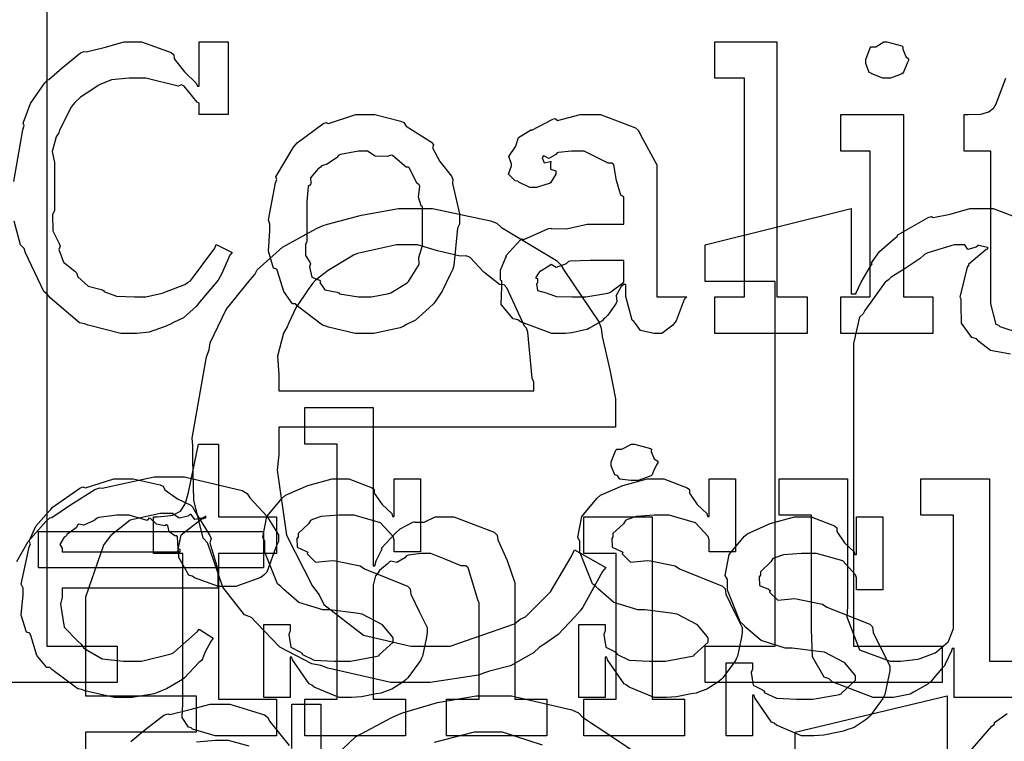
# Model space of a CAD drawing. Extents: x 0 to 8.5, y 0 to 11.
# Tile 341 of 379: x 5.792 to 6.167, y 8.966 to 9.241. Entities that reach past the tile are written whole.
import ezdxf

# ---------------------------------------------------------------- set-up
doc = ezdxf.new("R2010")
doc.units = 0
doc.layers.get('0').update_dxf_attribs({"linetype": 'CONTINUOUS'})

msp = doc.modelspace()

# ---------------------------------------------------------------- linework, layer by layer
at = {"color": 0}
for points in [[(5.74593, 9.00228), (5.77263, 9.00228), (5.77263, 9.2245), (5.74593, 9.2245), (5.74593, 9.23839), (5.80236, 9.25228), (5.80236, 9.00228), (5.82904, 9.00228), (5.82904, 8.98839), (5.74593, 8.98839), (5.74593, 9.00228)], [(6.05681, 9.13525), (6.06808, 9.13525), (6.06808, 9.21858), (6.05681, 9.21858), (6.05681, 9.23247), (6.08046, 9.23247), (6.08046, 9.13525), (6.09196, 9.13525), (6.09196, 9.12136), (6.05681, 9.12136), (6.05681, 9.13525)], [(6.12235, 9.21858), (6.12082, 9.21858), (6.1166, 9.22021), (6.11626, 9.22054), (6.11556, 9.22071), (6.11431, 9.22418), (6.11431, 9.22532), (6.11431, 9.22575), (6.11431, 9.22575), (6.11594, 9.23019), (6.11626, 9.23053), (6.11626, 9.23053), (6.11817, 9.23053), (6.12125, 9.23247), (6.12235, 9.23247), (6.12235, 9.23247), (6.12804, 9.23085), (6.12842, 9.23053), (6.12842, 9.2296), (6.12956, 9.22683), (6.13058, 9.22601), (6.13058, 9.22575), (6.13058, 9.22532), (6.1301, 9.22428), (6.12875, 9.22086), (6.12842, 9.22054), (6.12776, 9.22006), (6.12369, 9.21858), (6.12235, 9.21858)], [(5.92356, 9.12136), (5.91982, 9.12136), (5.90967, 9.12375), (5.90858, 9.12418), (5.90739, 9.12446), (5.89785, 9.13178), (5.89708, 9.13265), (5.89594, 9.13265), (5.89264, 9.13737), (5.89035, 9.14464), (5.88992, 9.14589), (5.88867, 9.14626), (5.88672, 9.15267), (5.88732, 9.16049), (5.88732, 9.16303), (5.88672, 9.16461), (5.88949, 9.17871), (5.88992, 9.17996), (5.88954, 9.18104), (5.89632, 9.19233), (5.89708, 9.19319), (5.89763, 9.19396), (5.90744, 9.20122), (5.90858, 9.20167), (5.90967, 9.20128), (5.92008, 9.20469), (5.92356, 9.20469), (5.92725, 9.20469), (5.93718, 9.20221), (5.93832, 9.20167), (5.93924, 9.20031), (5.94883, 9.19417), (5.9496, 9.19319), (5.94922, 9.19211), (5.9521, 9.1869), (5.95654, 9.18126), (5.95697, 9.17996), (5.95682, 9.17844), (5.95958, 9.16689), (5.95958, 9.16303), (5.95876, 9.16146), (5.95742, 9.14719), (5.95697, 9.14589), (5.95594, 9.14382), (5.9529, 9.13747), (5.95036, 9.13362), (5.9496, 9.13265), (5.94792, 9.13108), (5.94276, 9.12642), (5.9394, 9.12472), (5.93832, 9.12418), (5.93696, 9.12349), (5.92686, 9.12136), (5.92356, 9.12136)], [(5.99908, 9.12136), (5.99474, 9.12136), (5.98275, 9.12571), (5.98172, 9.12657), (5.97993, 9.12696), (5.97542, 9.13232), (5.97564, 9.13911), (5.97564, 9.14133), (5.9751, 9.14165), (5.9751, 9.14551), (5.97706, 9.15001), (5.97738, 9.15067), (5.97715, 9.15093), (5.98275, 9.15696), (5.98346, 9.15739), (5.98406, 9.15717), (5.99338, 9.16129), (5.99451, 9.16151), (5.99451, 9.16129), (6.00032, 9.16114), (6.00814, 9.16303), (6.01079, 9.16303), (6.02208, 9.16303), (6.02208, 9.17344), (6.02106, 9.17399), (6.01937, 9.17958), (6.01828, 9.18554), (6.01753, 9.18625), (6.01611, 9.18625), (6.00706, 9.19081), (6.00407, 9.19081), (6.00222, 9.19081), (5.99724, 9.19026), (5.99669, 9.19015), (5.99625, 9.18946), (5.99354, 9.18799), (5.9916, 9.18901), (5.99126, 9.18886), (5.99126, 9.18864), (5.99104, 9.18826), (5.99175, 9.18636), (5.99425, 9.1869), (5.99451, 9.18668), (5.99414, 9.18625), (5.99425, 9.18392), (5.99625, 9.18326), (5.99625, 9.183), (5.99621, 9.18201), (5.99425, 9.17876), (5.99387, 9.17844), (5.99246, 9.17806), (5.98893, 9.17692), (5.98779, 9.17692), (5.98628, 9.17692), (5.9821, 9.17893), (5.98172, 9.17931), (5.98074, 9.17942), (5.97819, 9.18197), (5.97933, 9.18522), (5.97933, 9.18625), (5.97917, 9.18625), (5.97835, 9.18869), (5.98096, 9.19265), (5.98128, 9.19319), (5.98118, 9.19325), (5.98199, 9.19601), (5.98628, 9.19863), (5.98693, 9.19906), (5.98708, 9.19883), (5.99511, 9.20296), (5.99604, 9.20318), (5.9969, 9.20242), (6.00553, 9.20469), (6.0084, 9.20469), (6.01324, 9.20469), (6.02653, 9.19965), (6.02772, 9.19863), (6.02854, 9.197), (6.03467, 9.18554), (6.03467, 9.18169), (6.03467, 9.13525), (6.04617, 9.13525), (6.04514, 9.13433), (6.04204, 9.12619), (6.04161, 9.12549), (6.04081, 9.12446), (6.03668, 9.12136), (6.03532, 9.12136), (6.03358, 9.12136), (6.02843, 9.1225), (6.02653, 9.12517), (6.02599, 9.12592), (6.02528, 9.12636), (6.02294, 9.13547), (6.02294, 9.13851), (6.02294, 9.14003), (6.02208, 9.14003), (6.02111, 9.13926), (6.01926, 9.13579), (6.01953, 9.13346), (6.01926, 9.13286), (6.01844, 9.13178), (6.016, 9.12836), (6.01503, 9.12733), (6.01471, 9.12701), (6.01383, 9.12614), (6.00885, 9.12321), (6.00819, 9.12289), (6.00672, 9.12256), (6.00239, 9.12158), (5.99989, 9.12136), (5.99908, 9.12136)], [(6.10476, 9.13525), (6.11604, 9.13525), (6.11604, 9.19081), (6.10476, 9.19081), (6.10476, 9.20469), (6.12864, 9.20469), (6.12864, 9.13525), (6.13992, 9.13525), (6.13992, 9.12136), (6.10476, 9.12136), (6.10476, 9.13525)], [(5.92356, 9.13525), (5.926, 9.13525), (5.93261, 9.13656), (5.93332, 9.13678), (5.93332, 9.13678), (5.93961, 9.14068), (5.94006, 9.14111), (5.94015, 9.14117), (5.94396, 9.14725), (5.94417, 9.14785), (5.94417, 9.14785), (5.94407, 9.15033), (5.94547, 9.15483), (5.94547, 9.15631), (5.94547, 9.16976), (5.94488, 9.16992), (5.9439, 9.17324), (5.94439, 9.1774), (5.94417, 9.178), (5.94325, 9.1786), (5.94049, 9.18431), (5.94006, 9.18474), (5.93924, 9.18463), (5.93397, 9.18907), (5.93332, 9.18929), (5.93207, 9.18869), (5.92736, 9.18892), (5.92449, 9.19081), (5.92356, 9.19081), (5.92106, 9.19081), (5.91422, 9.18956), (5.91357, 9.18929), (5.91265, 9.18826), (5.90907, 9.18588), (5.90701, 9.18522), (5.90663, 9.18474), (5.90554, 9.18392), (5.90278, 9.18067), (5.90289, 9.1786), (5.90272, 9.178), (5.90181, 9.17731), (5.90142, 9.17165), (5.90142, 9.16976), (5.90142, 9.15631), (5.90088, 9.15517), (5.90082, 9.15104), (5.9025, 9.14849), (5.90272, 9.14785), (5.9024, 9.14675), (5.90326, 9.14274), (5.90619, 9.14165), (5.90663, 9.14111), (5.90636, 9.14074), (5.90821, 9.13792), (5.91287, 9.13704), (5.91357, 9.13678), (5.91379, 9.13639), (5.92111, 9.13525), (5.92356, 9.13525)], [(5.94233, 8.98839), (5.93343, 8.98839), (5.90935, 8.99382), (5.90674, 8.9949), (5.90332, 8.99544), (5.89106, 9.0019), (5.88206, 9.01118), (5.88026, 9.01313), (5.87756, 9.01421), (5.86931, 9.02474), (5.86453, 9.03879), (5.86356, 9.04156), (5.86193, 9.0434), (5.85829, 9.05778), (5.85792, 9.07346), (5.85792, 9.07867), (5.85769, 9.08143), (5.86312, 9.11242), (5.86421, 9.11513), (5.86453, 9.11778), (5.87061, 9.13043), (5.87972, 9.14182), (5.88157, 9.14378), (5.88238, 9.14561), (5.89204, 9.15419), (5.90511, 9.16135), (5.90761, 9.16243), (5.90924, 9.16292), (5.92219, 9.16639), (5.93631, 9.16894), (5.94103, 9.16894), (5.94922, 9.16894), (5.97136, 9.16428), (5.97379, 9.16331), (5.97558, 9.16168), (5.99647, 9.14919), (5.9981, 9.14746), (5.99946, 9.14529), (6.01258, 9.12576), (6.01351, 9.12338), (6.01394, 9.12022), (6.01687, 9.10742), (6.01893, 9.09646), (6.01893, 9.09278), (6.01893, 9.08561), (5.89068, 9.08561), (5.89068, 9.07519), (5.89003, 9.06928), (5.89356, 9.04449), (5.90349, 9.02507), (5.90608, 9.02181), (5.90788, 9.01812), (5.9229, 9.00646), (5.94103, 9.00228), (5.9471, 9.00228), (5.956, 9.00228), (5.98047, 9.01079), (5.98269, 9.01247), (5.98469, 9.01335), (5.99414, 9.02294), (6.00206, 9.03624), (6.00331, 9.03896), (6.01525, 9.03222), (6.01406, 9.03065), (6.00651, 9.01708), (6.00549, 9.01574), (6.00353, 9.01335), (5.99707, 9.00667), (5.9916, 9.00287), (5.99007, 9.00185), (5.98774, 8.99972), (5.979, 8.99468), (5.97097, 8.99274), (5.96903, 8.99208), (5.96679, 8.99115), (5.9484, 8.98839), (5.94233, 8.98839)], [(5.89068, 9.0995), (5.9879, 9.0995), (5.9879, 9.10275), (5.98725, 9.10433), (5.98551, 9.12181), (5.98508, 9.12338), (5.98426, 9.12414), (5.9776, 9.13872), (5.97661, 9.13986), (5.97483, 9.14003), (5.96886, 9.14464), (5.96354, 9.15028), (5.96208, 9.15093), (5.95979, 9.15082), (5.95117, 9.15283), (5.94353, 9.15506), (5.94103, 9.15506), (5.93554, 9.15506), (5.92068, 9.15181), (5.91911, 9.15115), (5.91689, 9.14974), (5.9095, 9.14535), (5.90451, 9.1415), (5.90349, 9.14031), (5.90192, 9.13807), (5.89714, 9.13108), (5.89447, 9.12543), (5.89393, 9.12381), (5.89247, 9.12142), (5.89014, 9.11274), (5.89068, 9.10574), (5.89068, 9.1034), (5.89068, 9.0995)], [(6.0045, 9.13525), (6.0076, 9.13525), (6.016, 9.13672), (6.01687, 9.13699), (6.01714, 9.13715), (6.02208, 9.14094), (6.02208, 9.14219), (6.02208, 9.14914), (6.0121, 9.14914), (6.00933, 9.14914), (6.00179, 9.14882), (6.00103, 9.14871), (6.00017, 9.14789), (5.99642, 9.14649), (5.99451, 9.14757), (5.99408, 9.1474), (5.99322, 9.14671), (5.99029, 9.14492), (5.9904, 9.14524), (5.9904, 9.14524), (5.98986, 9.14464), (5.9885, 9.14258), (5.98931, 9.14231), (5.98931, 9.14219), (5.98931, 9.14068), (5.98893, 9.14019), (5.98931, 9.13764), (5.99257, 9.13683), (5.99322, 9.13656), (5.99322, 9.13656), (5.99653, 9.13542), (6.0025, 9.13525), (6.0045, 9.13525)], [(5.90056, 8.98199), (5.91292, 8.98199), (5.91292, 9.07921), (5.90056, 9.07921), (5.90056, 9.0931), (5.9266, 9.0931), (5.9266, 9.03276), (5.92725, 9.03276), (5.92725, 9.03276), (5.92774, 9.03472), (5.92974, 9.03851), (5.93007, 9.03907), (5.92979, 9.03956), (5.93474, 9.04492), (5.93528, 9.04536), (5.93528, 9.04536), (5.93696, 9.04688), (5.94174, 9.04949), (5.94243, 9.04969), (5.94249, 9.04949), (5.94601, 9.04949), (5.95031, 9.05143), (5.95176, 9.05143), (5.95731, 9.05143), (5.97276, 9.04568), (5.9739, 9.04449), (5.97418, 9.04275), (5.97771, 9.03489), (5.98063, 9.02632), (5.98063, 9.02344), (5.98063, 8.98199), (5.99278, 8.98199), (5.99278, 8.9681), (5.95458, 8.9681), (5.95458, 8.98199), (5.96696, 8.98199), (5.96696, 9.01867), (5.96669, 9.01953), (5.96278, 9.03201), (5.96197, 9.03276), (5.96018, 9.03282), (5.95426, 9.03521), (5.94862, 9.03754), (5.94678, 9.03754), (5.94493, 9.03754), (5.94, 9.03683), (5.9394, 9.03668), (5.93875, 9.03581), (5.9356, 9.03412), (5.93338, 9.03456), (5.93289, 9.03429), (5.93192, 9.03347), (5.92899, 9.03103), (5.9285, 9.03022), (5.92833, 9.02994), (5.92751, 9.02903), (5.9266, 9.0255), (5.9266, 9.02431), (5.9266, 8.98199), (5.93896, 8.98199), (5.93896, 8.9681), (5.90056, 8.9681), (5.90056, 8.98199)], [(5.86947, 8.9681), (5.86643, 8.9681), (5.85786, 8.97065), (5.85732, 8.97114), (5.85628, 8.9714), (5.85389, 8.9751), (5.85406, 8.98031), (5.85406, 8.98199), (5.85406, 9.03754), (5.84299, 9.03754), (5.84299, 9.05143), (5.84451, 9.05143), (5.84451, 9.05143), (5.84961, 9.05197), (5.84993, 9.05208), (5.85026, 9.05214), (5.85319, 9.05365), (5.8534, 9.05382), (5.8534, 9.05382), (5.85504, 9.05638), (5.85514, 9.05664), (5.85514, 9.05664), (5.85612, 9.06039), (5.85622, 9.06076), (5.86014, 9.07921), (5.86774, 9.07921), (5.86774, 9.05143), (5.88986, 9.05143), (5.88986, 9.03754), (5.86774, 9.03754), (5.86774, 8.98199), (5.88986, 8.98199), (5.88986, 8.9681), (5.88889, 8.9681), (5.88667, 8.9681), (5.88596, 8.9681), (5.88471, 8.9681), (5.88189, 8.9681), (5.88097, 8.9681), (5.87956, 8.9681), (5.87636, 8.9681), (5.87532, 8.9681), (5.87386, 8.9681), (5.87056, 8.9681), (5.86947, 8.9681)], [(6.02621, 9.06532), (6.02479, 9.06532), (6.02061, 9.06581), (6.01981, 9.067), (6.01947, 9.06728), (6.01872, 9.06743), (6.01731, 9.0709), (6.01731, 9.07206), (6.01731, 9.07249), (6.01731, 9.07249), (6.0191, 9.07693), (6.01947, 9.07726), (6.01947, 9.07726), (6.02143, 9.07726), (6.02501, 9.07921), (6.02621, 9.07921), (6.02621, 9.07921), (6.03233, 9.07758), (6.03271, 9.07726), (6.03261, 9.07639), (6.03369, 9.07357), (6.0351, 9.07275), (6.0351, 9.07249), (6.0351, 9.07206), (6.03456, 9.07129), (6.03336, 9.06862), (6.03293, 9.06749), (6.03271, 9.06728), (6.03179, 9.06679), (6.02756, 9.06532), (6.02621, 9.06532)], [(5.83208, 8.98264), (5.82796, 8.98264), (5.81679, 8.98519), (5.8156, 8.98568), (5.81418, 8.98594), (5.80425, 8.99328), (5.80344, 8.99414), (5.80225, 8.99408), (5.7985, 8.99869), (5.79628, 9.00592), (5.79585, 9.00717), (5.7946, 9.00754), (5.79258, 9.01406), (5.79324, 9.02175), (5.79324, 9.02431), (5.79258, 9.02587), (5.79557, 9.03999), (5.79606, 9.04124), (5.79563, 9.04226), (5.79807, 9.0479), (5.803, 9.05339), (5.80388, 9.05425), (5.80436, 9.05501), (5.81483, 9.06244), (5.81603, 9.06293), (5.817, 9.06256), (5.82781, 9.06597), (5.83143, 9.06597), (5.83524, 9.06597), (5.84549, 9.06364), (5.84663, 9.06315), (5.84728, 9.06179), (5.85211, 9.05838), (5.85715, 9.05599), (5.85792, 9.05512), (5.8584, 9.05404), (5.86442, 9.04438), (5.86486, 9.04318), (5.86447, 9.04161), (5.86746, 9.03142), (5.86746, 9.028), (5.86746, 9.02431), (5.80821, 9.02431), (5.80821, 9.02083), (5.80751, 9.01824), (5.80886, 9.00944), (5.81418, 9.00413), (5.81538, 9.00304), (5.8164, 9.00142), (5.8234, 8.99735), (5.83154, 8.99653), (5.83425, 8.99653), (5.83838, 8.99653), (5.84972, 8.99924), (5.85075, 8.99978), (5.85097, 9.00011), (5.85969, 9.00782), (5.86029, 9.00868), (5.86572, 9.00521), (5.86475, 9.00401), (5.86247, 8.99983), (5.8616, 8.9974), (5.86117, 8.99675), (5.86019, 8.99604), (5.85471, 8.99013), (5.854, 8.98958), (5.85249, 8.98867), (5.84793, 8.98594), (5.84532, 8.98492), (5.84446, 8.9846), (5.84326, 8.9841), (5.83485, 8.98264), (5.83208, 8.98264)], [(5.9171, 8.98264), (5.91363, 8.98264), (5.90419, 8.98665), (5.90321, 8.98742), (5.90224, 8.98785), (5.89594, 8.99707), (5.89561, 8.99804), (5.89497, 8.99804), (5.89497, 8.98264), (5.88499, 8.98264), (5.88499, 9.01042), (5.89497, 9.01042), (5.89497, 9.00803), (5.89453, 9.00667), (5.89529, 9.0019), (5.89876, 9.00011), (5.89953, 8.99957), (5.89942, 8.99914), (5.90414, 8.9969), (5.91174, 8.99653), (5.91428, 8.99653), (5.91797, 8.99653), (5.92817, 8.99838), (5.92904, 8.99869), (5.92888, 8.99892), (5.93425, 9.00379), (5.93425, 9.00543), (5.93392, 9.00592), (5.93024, 9.01036), (5.92247, 9.01443), (5.92014, 9.01476), (5.91015, 9.01606), (5.90744, 9.01606), (5.89833, 9.01888), (5.89253, 9.02393), (5.8915, 9.02496), (5.89025, 9.02599), (5.88542, 9.03808), (5.88542, 9.0421), (5.88456, 9.04368), (5.88607, 9.05165), (5.89193, 9.05865), (5.89324, 9.05968), (5.89415, 9.06011), (5.90175, 9.06347), (5.91097, 9.06597), (5.91407, 9.06597), (5.91732, 9.06597), (5.92622, 9.06256), (5.92708, 9.06185), (5.92708, 9.06044), (5.93007, 9.05615), (5.93371, 9.05274), (5.93403, 9.05165), (5.93468, 9.05165), (5.93468, 9.06597), (5.94467, 9.06597), (5.94467, 9.03819), (5.93468, 9.03819), (5.93468, 9.04275), (5.93431, 9.04394), (5.92947, 9.04921), (5.91938, 9.05208), (5.91601, 9.05208), (5.91368, 9.05208), (5.90679, 9.0516), (5.90354, 9.05046), (5.90278, 9.05013), (5.90196, 9.04883), (5.898, 9.04508), (5.898, 9.04383), (5.89751, 9.04318), (5.89774, 9.03993), (5.90104, 9.03842), (5.90169, 9.03797), (5.90147, 9.03733), (5.90468, 9.03424), (5.91118, 9.03489), (5.91233, 9.03472), (5.92165, 9.03276), (5.92333, 9.03162), (5.93967, 9.02513), (5.94075, 9.02408), (5.94097, 9.02197), (5.94433, 9.01519), (5.94726, 9.00933), (5.94726, 9.00738), (5.947, 9.00564), (5.94542, 8.99838), (5.9451, 8.99761), (5.94472, 8.99681), (5.93989, 8.99018), (5.93924, 8.98958), (5.93793, 8.98856), (5.93375, 8.98579), (5.93061, 8.98469), (5.92969, 8.98438), (5.92779, 8.984), (5.92215, 8.98286), (5.91835, 8.98264), (5.9171, 8.98264)], [(6.03711, 8.98264), (6.03364, 8.98264), (6.02419, 8.98665), (6.02322, 8.98742), (6.02225, 8.98785), (6.01594, 8.99707), (6.01563, 8.99804), (6.01497, 8.99804), (6.01497, 8.98264), (6.00499, 8.98264), (6.00499, 9.01042), (6.01497, 9.01042), (6.01497, 9.00803), (6.01454, 9.00667), (6.01531, 9.0019), (6.01878, 9.00011), (6.01953, 8.99957), (6.01942, 8.99914), (6.02414, 8.9969), (6.03174, 8.99653), (6.03429, 8.99653), (6.03797, 8.99653), (6.04818, 8.99838), (6.04904, 8.99869), (6.04889, 8.99892), (6.05425, 9.00379), (6.05425, 9.00543), (6.05393, 9.00592), (6.05024, 9.01036), (6.04249, 9.01443), (6.04015, 9.01476), (6.03017, 9.01606), (6.02746, 9.01606), (6.01833, 9.01888), (6.01253, 9.02393), (6.0115, 9.02496), (6.01025, 9.02599), (6.00543, 9.03808), (6.00543, 9.0421), (6.00456, 9.04368), (6.00608, 9.05165), (6.01193, 9.05865), (6.01324, 9.05968), (6.01417, 9.06011), (6.02175, 9.06347), (6.03097, 9.06597), (6.03407, 9.06597), (6.03733, 9.06597), (6.04622, 9.06256), (6.0471, 9.06185), (6.0471, 9.06044), (6.05007, 9.05615), (6.05371, 9.05274), (6.05404, 9.05165), (6.05469, 9.05165), (6.05469, 9.06597), (6.06467, 9.06597), (6.06467, 9.03819), (6.05469, 9.03819), (6.05469, 9.04275), (6.05431, 9.04394), (6.04949, 9.04921), (6.03939, 9.05208), (6.03603, 9.05208), (6.03369, 9.05208), (6.02681, 9.0516), (6.02354, 9.05046), (6.02279, 9.05013), (6.02197, 9.04883), (6.01801, 9.04508), (6.01801, 9.04383), (6.01753, 9.04318), (6.01774, 9.03993), (6.02106, 9.03842), (6.02171, 9.03797), (6.02149, 9.03733), (6.02468, 9.03424), (6.03119, 9.03489), (6.03233, 9.03472), (6.04167, 9.03276), (6.04335, 9.03162), (6.05968, 9.02513), (6.06076, 9.02408), (6.06099, 9.02197), (6.06435, 9.01519), (6.06728, 9.00933), (6.06728, 9.00738), (6.067, 9.00564), (6.06543, 8.99838), (6.06511, 8.99761), (6.06472, 8.99681), (6.0599, 8.99018), (6.05925, 8.98958), (6.05794, 8.98856), (6.05376, 8.98579), (6.05062, 8.98469), (6.04969, 8.98438), (6.04779, 8.984), (6.04215, 8.98286), (6.03836, 8.98264), (6.03711, 8.98264)], [(5.80821, 9.03819), (5.85314, 9.03819), (5.85314, 9.03907), (5.85238, 9.03933), (5.85206, 9.04389), (5.85183, 9.04428), (5.85113, 9.04422), (5.84896, 9.04574), (5.84836, 9.04813), (5.84793, 9.04839), (5.84722, 9.04801), (5.84407, 9.04867), (5.84185, 9.05089), (5.84119, 9.051), (5.8405, 9.05013), (5.83365, 9.05208), (5.83143, 9.05208), (5.82894, 9.05208), (5.82215, 9.05122), (5.82146, 9.051), (5.82036, 9.05013), (5.8164, 9.04833), (5.81451, 9.04867), (5.81407, 9.04839), (5.81353, 9.04725), (5.80994, 9.04471), (5.80974, 9.04428), (5.80897, 9.04368), (5.80729, 9.04101), (5.80821, 9.03956), (5.80821, 9.03907), (5.80821, 9.03819)], [(6.00689, 8.98199), (6.01926, 8.98199), (6.01926, 9.03754), (6.00689, 9.03754), (6.00689, 9.05143), (6.03293, 9.05143), (6.03293, 8.98199), (6.04531, 8.98199), (6.04531, 8.9681), (6.00689, 8.9681), (6.00689, 8.98199)], [(6.09326, 8.9681), (6.08979, 8.9681), (6.08035, 8.97211), (6.07937, 8.97288), (6.0784, 8.97331), (6.0721, 8.98253), (6.07178, 8.98351), (6.07113, 8.98351), (6.07113, 8.9681), (6.06114, 8.9681), (6.06114, 8.99588), (6.07113, 8.99588), (6.07113, 8.99349), (6.07069, 8.99214), (6.07146, 8.98736), (6.07493, 8.98557), (6.07568, 8.98503), (6.07557, 8.9846), (6.08029, 8.98236), (6.08789, 8.98199), (6.09044, 8.98199), (6.09413, 8.98199), (6.10433, 8.98383), (6.10519, 8.98415), (6.10504, 8.98438), (6.1104, 8.98926), (6.1104, 8.99089), (6.11008, 8.99138), (6.10639, 8.99582), (6.09864, 8.99989), (6.09631, 9.00022), (6.08632, 9.00151), (6.08361, 9.00151), (6.07449, 9.00435), (6.06868, 9.00939), (6.06765, 9.01042), (6.0664, 9.01144), (6.06158, 9.02354), (6.06158, 9.02756), (6.06071, 9.02914), (6.06222, 9.03711), (6.06808, 9.04411), (6.06939, 9.04514), (6.07032, 9.04557), (6.0779, 9.04893), (6.08713, 9.05143), (6.09022, 9.05143), (6.09347, 9.05143), (6.10238, 9.04801), (6.10325, 9.04731), (6.10325, 9.0459), (6.10622, 9.04161), (6.10986, 9.03819), (6.11019, 9.03711), (6.11083, 9.03711), (6.11083, 9.05143), (6.12082, 9.05143), (6.12082, 9.02365), (6.11083, 9.02365), (6.11083, 9.02821), (6.11046, 9.0294), (6.10563, 9.03467), (6.09554, 9.03754), (6.09218, 9.03754), (6.08985, 9.03754), (6.08296, 9.03706), (6.07969, 9.03592), (6.07894, 9.0356), (6.07813, 9.03429), (6.07417, 9.03054), (6.07417, 9.02929), (6.07368, 9.02865), (6.07389, 9.02539), (6.07721, 9.02387), (6.07785, 9.02344), (6.07764, 9.02279), (6.08083, 9.01969), (6.08735, 9.02035), (6.08849, 9.02018), (6.09782, 9.01824), (6.0995, 9.01708), (6.11583, 9.01058), (6.11692, 9.00956), (6.11714, 9.00743), (6.1205, 9.00065), (6.12343, 8.99479), (6.12343, 8.99283), (6.12315, 8.9911), (6.12158, 8.98383), (6.12125, 8.98307), (6.12088, 8.98226), (6.11604, 8.97564), (6.1154, 8.97504), (6.1141, 8.97401), (6.10992, 8.97125), (6.10678, 8.97017), (6.10585, 8.96983), (6.10394, 8.96946), (6.09831, 8.96832), (6.09451, 8.9681), (6.09326, 8.9681)], [(5.79915, 9.04596), (5.88488, 9.04596), (5.88488, 9.03207), (5.79915, 9.03207), (5.79915, 9.04596)]]:
    msp.add_lwpolyline(points, close=True, dxfattribs=at)
for points in [[(5.78976, 9.17919), (5.79313, 9.19889), (5.79368, 9.20057), (5.79329, 9.2015), (5.79611, 9.20893), (5.8016, 9.21679), (5.80257, 9.21793), (5.80306, 9.21804), (5.80821, 9.22254), (5.81511, 9.22819), (5.81646, 9.22879), (5.81728, 9.22857), (5.82417, 9.23031), (5.83171, 9.23247), (5.83425, 9.23247), (5.83838, 9.23247), (5.84967, 9.22835), (5.85075, 9.22749), (5.85081, 9.22597), (5.85476, 9.22103), (5.85926, 9.21674), (5.85965, 9.21556), (5.86029, 9.21556), (5.86029, 9.23247), (5.87136, 9.23247), (5.87136, 9.20469), (5.86029, 9.20469), (5.86029, 9.20904), (5.8596, 9.20942), (5.85465, 9.21556), (5.85357, 9.21599), (5.85232, 9.2155), (5.84006, 9.21858), (5.83599, 9.21858), (5.83371, 9.21858), (5.82699, 9.21789), (5.82286, 9.21625), (5.82189, 9.21576), (5.82021, 9.21463), (5.81511, 9.21132), (5.81293, 9.20936), (5.81233, 9.20861), (5.81158, 9.20751), (5.80718, 9.19883), (5.80692, 9.19775), (5.80583, 9.19629), (5.80431, 9.19065), (5.80518, 9.18642), (5.80518, 9.18494), (5.80518, 9.16824), (5.80447, 9.16656), (5.80464, 9.16038), (5.80697, 9.1556), (5.80735, 9.15457), (5.80686, 9.15338), (5.80865, 9.14844), (5.81293, 9.14512), (5.81364, 9.14438), (5.81407, 9.14296), (5.81799, 9.13937), (5.82303, 9.13807), (5.82406, 9.13764), (5.824, 9.13737), (5.82889, 9.13558), (5.83567, 9.13525), (5.83794, 9.13525), (5.84, 9.13525), (5.84619, 9.13667), (5.85493, 9.13997), (5.85618, 9.1409), (5.85704, 9.14139), (5.86626, 9.15381), (5.86681, 9.15522), (5.87289, 9.15218), (5.87207, 9.15121), (5.86882, 9.14388), (5.86833, 9.14307), (5.86762, 9.14165), (5.86128, 9.13417), (5.86051, 9.13331), (5.85915, 9.13167), (5.85439, 9.12733), (5.85053, 9.12549), (5.84944, 9.12483), (5.84744, 9.12397), (5.84131, 9.12181), (5.83664, 9.12136), (5.83513, 9.12136), (5.83513, 9.12136), (5.83051, 9.12136), (5.81803, 9.12446), (5.81668, 9.12506), (5.81478, 9.12543), (5.80354, 9.13493), (5.80257, 9.13613), (5.80111, 9.13732), (5.79422, 9.15201), (5.79368, 9.15369), (5.79221, 9.15506), (5.78982, 9.16417)], [(6.17333, 9.12136), (6.16553, 9.12392), (6.16504, 9.1244), (6.16401, 9.12472), (6.162, 9.13265), (6.162, 9.13525), (6.162, 9.19081), (6.15181, 9.19081), (6.15181, 9.20469), (6.15332, 9.20469), (6.15332, 9.20469), (6.15799, 9.20492), (6.15831, 9.20492), (6.15831, 9.20492), (6.16114, 9.20574), (6.16135, 9.20578), (6.16135, 9.20583), (6.16297, 9.20719), (6.16308, 9.20731), (6.16308, 9.20731), (6.16407, 9.2091), (6.16417, 9.20925), (6.16764, 9.21858)], [(6.16949, 9.11339), (6.16178, 9.11486), (6.15744, 9.11828), (6.15647, 9.11925), (6.15474, 9.11974), (6.15076, 9.12528), (6.15061, 9.13217), (6.15061, 9.13444), (6.15022, 9.13519), (6.1531, 9.14665), (6.15365, 9.14746), (6.15354, 9.14785), (6.16015, 9.15343), (6.16081, 9.15354), (6.16081, 9.15419), (6.16075, 9.15408), (6.15744, 9.15483), (6.15712, 9.15483), (6.15636, 9.15424), (6.15326, 9.15332), (6.15207, 9.15506), (6.15169, 9.15506), (6.14794, 9.15506), (6.13797, 9.15201), (6.13672, 9.15136), (6.1351, 9.1499), (6.1289, 9.14589), (6.12403, 9.14279), (6.12304, 9.14182), (6.12169, 9.14085), (6.11393, 9.13004), (6.11328, 9.12879), (6.11193, 9.1275), (6.1096, 9.11757), (6.1096, 9.11426), (6.1096, 9.00228), (6.14344, 9.00228), (6.14344, 8.98839), (6.05317, 8.98839), (6.05317, 9.00228), (6.05317, 9.00228), (6.07986, 9.00228), (6.07986, 9.14117), (6.05317, 9.14117), (6.05317, 9.15506), (6.10872, 9.16894), (6.10872, 9.13639), (6.11068, 9.13639), (6.11057, 9.13661), (6.11257, 9.14094), (6.1161, 9.14692), (6.11675, 9.14789), (6.11649, 9.14822), (6.11951, 9.15261), (6.12532, 9.15756), (6.12631, 9.15831), (6.12657, 9.15886), (6.13807, 9.16547), (6.13932, 9.1659), (6.13997, 9.16553), (6.14643, 9.16683), (6.15392, 9.16894), (6.15647, 9.16894), (6.16282, 9.16894), (6.18024, 9.16228)], [(5.7909, 9.0345), (5.79525, 9.04204), (5.80203, 9.04986), (5.80339, 9.05106), (5.80419, 9.05126), (5.81136, 9.0561), (5.82064, 9.0619), (5.82249, 9.06256), (5.82335, 9.06244), (5.83263, 9.06446), (5.84321, 9.06668), (5.84679, 9.06668), (5.85476, 9.06668), (5.87674, 9.06147), (5.87869, 9.06039), (5.87967, 9.05871), (5.88612, 9.05176), (5.89063, 9.0446), (5.89063, 9.04215), (5.88976, 9.04058), (5.88607, 9.03039), (5.88519, 9.02957), (5.8839, 9.02843), (5.87429, 9.02501), (5.8711, 9.02501), (5.86774, 9.02501), (5.85851, 9.02826), (5.85764, 9.02892), (5.85639, 9.02924), (5.85265, 9.03603), (5.85265, 9.03825), (5.85221, 9.03847), (5.85346, 9.04465), (5.86111, 9.05057), (5.86285, 9.05106), (5.86285, 9.05171), (5.86203, 9.05111), (5.85872, 9.05051), (5.85726, 9.05236), (5.85678, 9.05236), (5.85618, 9.05171), (5.85275, 9.051), (5.85021, 9.05279), (5.84939, 9.05279), (5.84554, 9.05279), (5.8341, 9.05024), (5.82667, 9.04432), (5.82531, 9.04258), (5.82389, 9.04064), (5.81706, 9.02094), (5.81706, 9.01437), (5.81706, 8.98335), (5.85915, 8.98335), (5.85915, 8.96946), (5.81706, 8.96946), (5.81706, 8.80279)], [(6.17378, 8.98264), (6.14794, 8.98264), (6.14794, 9.00131), (6.14729, 9.00131), (6.14703, 9.00043), (6.14458, 8.99539), (6.14426, 8.99479), (6.14324, 8.99371), (6.14031, 8.99013), (6.13938, 8.98904), (6.13906, 8.98872), (6.13792, 8.98779), (6.13254, 8.98469), (6.13189, 8.98438), (6.13118, 8.98394), (6.12483, 8.98264), (6.12278, 8.98264), (6.12278, 8.98264), (6.11719, 8.98264), (6.10151, 8.98861), (6.10042, 8.98981), (6.09842, 8.99046), (6.09407, 8.9981), (6.09369, 9.00851), (6.09369, 9.01193), (6.09369, 9.05208), (6.08132, 9.05208), (6.08132, 9.06597), (6.10736, 9.06597), (6.10736, 9.01736), (6.1071, 9.01335), (6.11199, 9.00087), (6.12364, 8.99653), (6.12756, 8.99653), (6.12756, 8.99653), (6.13411, 8.99729), (6.13471, 8.9974), (6.1351, 8.9975), (6.14074, 8.99972), (6.14122, 9), (6.14122, 9), (6.14567, 9.0039), (6.146, 9.00435), (6.146, 9.00435), (6.14774, 9.0089), (6.14774, 9.01042), (6.14774, 9.05208), (6.13536, 9.05208), (6.13536, 9.06597), (6.1614, 9.06597), (6.1614, 8.99653), (6.17378, 8.99653)], [(5.90994, 8.95833), (5.91997, 8.96767), (5.93371, 8.97504), (5.93631, 8.97618), (5.93782, 8.97683), (5.95117, 8.98074), (5.96588, 8.98335), (5.97081, 8.98335), (5.97933, 8.98335), (6.00239, 8.97792), (6.00489, 8.97683), (6.0064, 8.97515), (6.01725, 8.96804), (6.02854, 8.96039)], [(6.18115, 8.7889), (6.0874, 8.7889), (6.0874, 8.80279), (6.0874, 8.80279), (6.11518, 8.80279), (6.11518, 8.95557), (6.0874, 8.95557), (6.0874, 8.96946), (6.14535, 8.98335), (6.14535, 8.94971), (6.14708, 8.94971), (6.14675, 8.95008), (6.14887, 8.95475), (6.15294, 8.96067), (6.1536, 8.96164), (6.15414, 8.96218), (6.16238, 8.97174), (6.16336, 8.9725), (6.16336, 8.9731), (6.16818, 8.97657)], [(5.83431, 8.96593), (5.83968, 8.97038), (5.84694, 8.97592), (5.84836, 8.97646), (5.84918, 8.97624), (5.85644, 8.97797), (5.86453, 8.98014), (5.86724, 8.98014), (5.87201, 8.98014), (5.88519, 8.97601), (5.88633, 8.97515), (5.88721, 8.97358), (5.89469, 8.96442)], [(5.89567, 8.96322), (5.89567, 8.98014), (5.90674, 8.98014), (5.90674, 8.95236)], [(5.87939, 8.96419), (5.87158, 8.96625), (5.86897, 8.96625), (5.86654, 8.96625), (5.85932, 8.96565)], [(5.99121, 8.96457), (5.97592, 8.96946), (5.97081, 8.96946), (5.96517, 8.96946), (5.94987, 8.9655)]]:
    msp.add_lwpolyline(points, dxfattribs=at)

doc.saveas('drawing.dxf')
